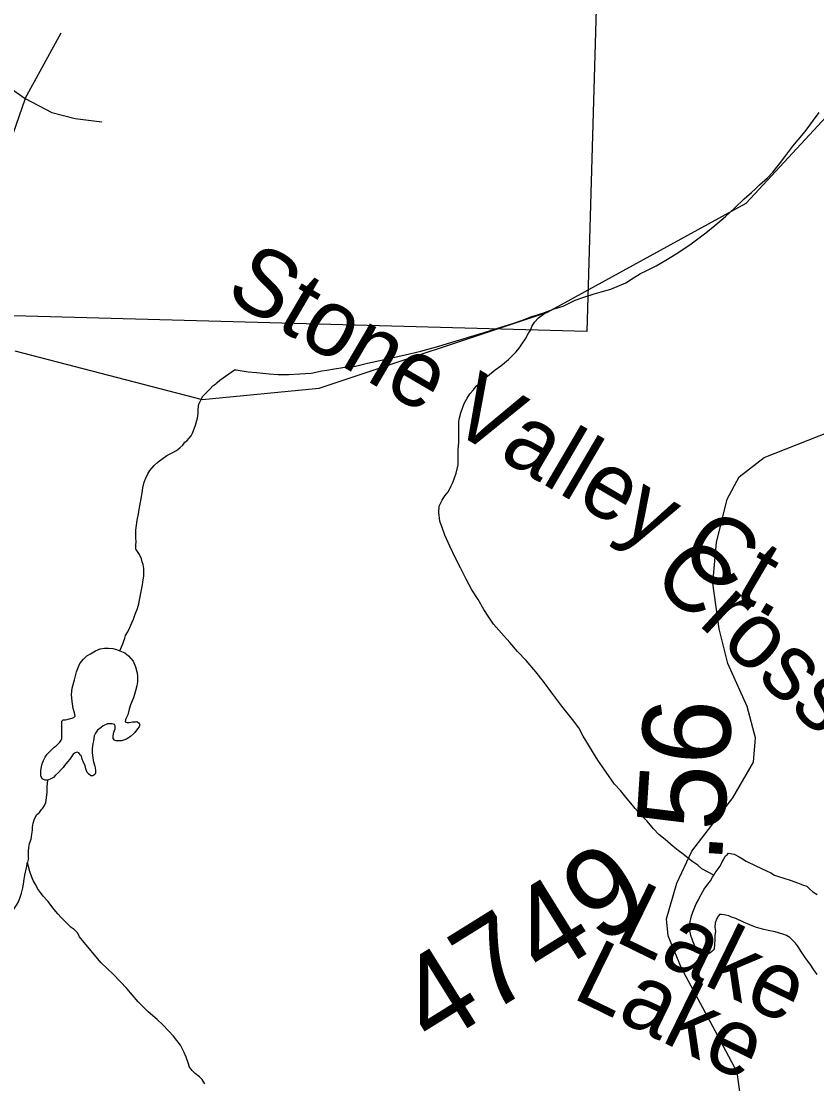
# Model space of a CAD drawing. Extents: x 2001466 to 31450019, y -30647475 to 847247.
# Drawn here: x 2068370 to 2070634, y 673983 to 677008 of the extents above; entities that cross this region are included whole.
import ezdxf

# ---------------------------------------------------------------- set-up
doc = ezdxf.new("R2010")
doc.units = 0
for name, color, linetype in [('Exist Boundary Political City Limit New', 7, 'Continuous'), ('Exist Hydrographic Creek Single Shore', 7, 'Continuous'), ('Exist Hydrographic Misc Water Feature', 7, 'Continuous'), ('Exist Road Non-System Type 51', 7, 'Continuous'), ('Exist Road Non-System Type 51 Label', 7, 'Continuous'), ('Exist Road Secondary Mileage Hundredths English Label', 7, 'Continuous'), ('Exist Road Secondary Type 51 Attributed', 7, 'Continuous'), ('Exist Road Secondary Type 51 Label', 7, 'Continuous'), ('Exist Road Secondary Type 51 Number Label', 7, 'Continuous'), ('Map Preparation Boundary City Limit Buffer Line', 7, 'Continuous')]:
    doc.layers.add(name, color=color, linetype=linetype)

msp = doc.modelspace()

# ---------------------------------------------------------------- linework, layer by layer
at = {"layer": 'Exist Boundary Political City Limit New'}
msp.add_lwpolyline([(2070065, 679078.5), (2069979.9, 676124.6), (2067235.2, 676200.2), (2067007.2, 676474), (2066845.5, 676712.3), (2066718.2, 677001.4), (2066684.1, 677222.8), (2066689.2, 677418.8), (2066711.6, 677519), (2066797.6, 677765.7), (2066838.9, 678102.1), (2066857.5, 678775), (2068293.8, 678644.4), (2068319.2, 679155.1), (2070065, 679078.5)], dxfattribs=at)
at = {"layer": 'Exist Hydrographic Creek Single Shore'}
msp.add_lwpolyline([(2068351.5, 676069.5), (2068884.5, 675930.7), (2069217.5, 675963.3), (2069867.5, 676179.8), (2070433.4, 676489.8), (2070865.5, 676956.7), (2070899.4, 676973.5)], dxfattribs=at)
at = {"layer": 'Exist Hydrographic Misc Water Feature'}
msp.add_line((2068389.9, 674624.9), (2068387.2, 674613.2), dxfattribs=at)
for points in [[(2069866.9, 676181.6), (2069886.8, 676189.5), (2069912.8, 676197.4), (2069946.4, 676213.8), (2069974.5, 676223.7), (2070000.6, 676231.6), (2070020.7, 676237.8), (2070048.4, 676245.8), (2070090.4, 676263.8), (2070112.3, 676277.9), (2070132.2, 676289.9), (2070148.4, 676298), (2070176.7, 676311.9), (2070204.4, 676328), (2070234.3, 676346.2), (2070256.1, 676359.9), (2070276.4, 676374.3), (2070318.2, 676406.1), (2070344, 676426.5), (2070374.4, 676452.3), (2070400, 676476.4), (2070427.7, 676502.2), (2070448.2, 676520.2), (2070460.1, 676530.6), (2070471.8, 676542.6), (2070493.9, 676562.4), (2070509.7, 676578.6), (2070527.8, 676602.7), (2070543.8, 676622.5), (2070565.9, 676652.4), (2070581.7, 676670.7), (2070601.8, 676694.5), (2070625.4, 676726.6), (2070641.4, 676748.9)], [(2068977.2, 676015.9), (2068981.5, 676015.7), (2069015.3, 676009.8), (2069039.3, 676008.2), (2069075, 676003.9), (2069101, 676002), (2069131.4, 676001.9), (2069163.1, 676004.4), (2069195.3, 676006.4), (2069225.3, 676012.4), (2069239.2, 676014.4), (2069261.2, 676018.3), (2069285.1, 676022.4), (2069321, 676026.3), (2069355.1, 676034.5), (2069403.3, 676044.7), (2069445.3, 676054.5), (2069475.2, 676060.9), (2069507, 676068.7), (2069558.9, 676083.1), (2069592.7, 676093), (2069625.1, 676103.1), (2069643, 676108.9), (2069685, 676121.2), (2069734.8, 676137.2), (2069768.9, 676147.4), (2069797, 676157.3), (2069822.8, 676167.2), (2069854.6, 676177.4), (2069866.9, 676181.6)], [(2070341.4, 674576.6), (2070307.3, 674594.7), (2070295.4, 674604.6), (2070281.3, 674614.4), (2070273.5, 674620.5), (2070253.6, 674636.5), (2070239.5, 674646.4), (2070225.3, 674658.2), (2070203.2, 674678.6), (2070185.1, 674692.3), (2070169.5, 674708.5), (2070151.1, 674730.3), (2070133.2, 674748), (2070117, 674766.3), (2070109.5, 674776), (2070094.9, 674794), (2070075.2, 674818.1), (2070059, 674835.9), (2070010.8, 674904.1), (2069998.9, 674924.2), (2069985, 674947.7), (2069969, 674972), (2069956.9, 674995.8), (2069938.9, 675020), (2069908.5, 675057.9), (2069880.4, 675095.8), (2069856.4, 675127.8), (2069834.3, 675155.5), (2069806.6, 675187.8), (2069782.4, 675213.3), (2069760.3, 675239.4), (2069736.7, 675265.3), (2069714.1, 675291.4), (2069700.4, 675311.3), (2069686.2, 675333.3), (2069670, 675361.3), (2069652.2, 675389.2), (2069636, 675419.2), (2069620, 675451.3), (2069606.1, 675478.9), (2069590.1, 675513), (2069575.9, 675545.2), (2069567.9, 675567.1), (2069561.6, 675585), (2069558.1, 675609.1), (2069559.7, 675627.1), (2069563.8, 675637), (2069567.7, 675644.9), (2069575.7, 675657.1), (2069585.8, 675669), (2069593.5, 675685.2), (2069597.9, 675695.2), (2069607.7, 675721.2), (2069613.8, 675745), (2069613.8, 675755.2), (2069613.8, 675773), (2069613.4, 675788.9), (2069615.5, 675808.9), (2069615.5, 675827.1), (2069615.1, 675845), (2069615.5, 675857.2), (2069615.3, 675868.9), (2069617.5, 675879.1), (2069621, 675893.2), (2069627.2, 675908.9), (2069631.3, 675921.3), (2069639.1, 675935.1), (2069647.1, 675947.3), (2069657.1, 675959.1), (2069665.1, 675969.3), (2069677, 675979.2), (2069687.3, 675989.1), (2069697.1, 675997.3), (2069719.2, 676015.4), (2069735.2, 676027.2), (2069745.1, 676035.4), (2069757, 676045.4), (2069767, 676055.2), (2069778.9, 676067.2), (2069786.9, 676077.3), (2069792.9, 676085.4), (2069806.8, 676107.2), (2069812.5, 676119.3), (2069819.1, 676127.3), (2069822.8, 676139.3), (2069830.8, 676151.4), (2069842.5, 676163.4), (2069866.9, 676181.6)], [(2068698.5, 675501.3), (2068696, 675505.3), (2068696, 675515.4), (2068696.4, 675527.6), (2068696, 675535.3), (2068696, 675545.5), (2068696, 675555.2), (2068696.2, 675559.2), (2068698.1, 675573.5), (2068700.1, 675587.5), (2068703.8, 675605.5), (2068706.1, 675623.4), (2068709.8, 675643.5), (2068713.9, 675665.3), (2068715.7, 675679.6), (2068719.8, 675695.6), (2068723.9, 675707.5), (2068729.7, 675719.6), (2068735.6, 675729.3), (2068747.7, 675743.3), (2068759.6, 675753.7), (2068769.9, 675761.4), (2068783.8, 675771.4), (2068799.6, 675779.6), (2068811.7, 675785.5), (2068821.5, 675793.7), (2068829.7, 675801.4), (2068835.7, 675809.4), (2068841.4, 675813.8), (2068847.4, 675821.4), (2068853.5, 675827.8), (2068857.4, 675835.7), (2068861.5, 675847.7), (2068865.8, 675857.6), (2068869.3, 675871.7), (2068871.4, 675877.9), (2068873.6, 675891.7), (2068873.4, 675903.5), (2068875.5, 675917.8), (2068877.3, 675921.5), (2068881.4, 675931.5), (2068885.5, 675939.8), (2068893.1, 675947.6), (2068903.3, 675957.8), (2068907.4, 675961.6), (2068915, 675969.8), (2068923.2, 675975.8), (2068927.3, 675979.7), (2068935.1, 675985.8), (2068977.2, 676015.9)], [(2068650.7, 675215.3), (2068658.7, 675235.5), (2068660.6, 675241.4), (2068664.9, 675251.3), (2068666.7, 675259.5), (2068672.7, 675269.6), (2068678.8, 675281.6), (2068684.6, 675295.4), (2068688.9, 675305.7), (2068694.4, 675319.4), (2068700.5, 675335.5), (2068704.6, 675349.5), (2068706.7, 675359.3), (2068710.4, 675379.4), (2068714.5, 675403.6), (2068716.1, 675411.4), (2068718.4, 675429.3), (2068718.4, 675439.5), (2068718.4, 675449.6), (2068716.3, 675461.2), (2068714.3, 675469.3), (2068712.2, 675477.3), (2068706.3, 675489.5), (2068698.5, 675501.3)], [(2068445.3, 674847.3), (2068437.7, 674846.9), (2068433.4, 674849.1), (2068429.3, 674851), (2068425.2, 674859.3), (2068425.4, 674865), (2068425.4, 674875.1), (2068427.4, 674884.9), (2068429.3, 674893.2), (2068433.4, 674903), (2068437.3, 674913), (2068443.2, 674921), (2068451.4, 674929.1), (2068457.4, 674935.1), (2068463.1, 674941.1), (2068469.2, 674945.1), (2068472.9, 674949), (2068479.1, 674955), (2068483, 674961.2), (2068485.4, 674965), (2068485, 674971.1), (2068485.4, 674983.2), (2068485.2, 674989.3), (2068485.2, 674997), (2068485.2, 675003.1), (2068485.2, 675007.2), (2068485.4, 675011.2), (2068485.2, 675015.3), (2068489.3, 675019.1), (2068495.3, 675019), (2068503.3, 675021.1), (2068513.3, 675023.2), (2068519.1, 675025.1), (2068522.8, 675029), (2068521.1, 675039), (2068517, 675051), (2068515, 675071.2), (2068512.7, 675091.4), (2068515, 675109.3), (2068521.1, 675133.1), (2068526.9, 675155.4), (2068536.7, 675179), (2068547, 675191.3), (2068556.6, 675201.1), (2068567.1, 675207.3), (2068580.6, 675215.3), (2068594.7, 675221.3), (2068606.6, 675223.2), (2068618.5, 675223.4), (2068630.6, 675221.6), (2068640.9, 675219.2), (2068650.7, 675215.3)], [(2068650.7, 675215.3), (2068664.7, 675209.5), (2068674.9, 675201.5), (2068688.7, 675185.6), (2068695, 675169.6), (2068699.1, 675155.6), (2068700.8, 675145.6), (2068700.8, 675127.4), (2068698.7, 675115.5), (2068695.2, 675101.5), (2068688.9, 675081.7), (2068680.9, 675061.4), (2068677.2, 675049.5), (2068673.1, 675033.4), (2068666.9, 675019.4), (2068665.1, 675013.5), (2068671.2, 675011.4), (2068677.2, 675011.3), (2068686.8, 675013.5), (2068695, 675013.5), (2068699.1, 675013.7), (2068704.9, 675009.6), (2068707.1, 675005.6), (2068704.9, 674999.4), (2068701, 674993.5), (2068693.4, 674983.3), (2068689.3, 674979.5), (2068681.1, 674971.4), (2068674.9, 674967.4), (2068669.2, 674963.4), (2068655.2, 674959.5), (2068647.2, 674959.5), (2068639.2, 674959.5), (2068635.1, 674961.3), (2068631.2, 674965.5), (2068631.2, 674973.3), (2068632.9, 674983.5), (2068637.2, 674993.5), (2068636.8, 675001.6), (2068635.3, 675005.5), (2068628.8, 675007.3), (2068622.8, 675007.4), (2068614.8, 675007.4), (2068603.1, 675001.4), (2068597, 674997.5), (2068587.2, 674989.3), (2068581.2, 674981.3), (2068577.3, 674973.3), (2068575.5, 674959.4), (2068573.2, 674951.2), (2068571.4, 674937.3), (2068571.4, 674925.5), (2068573.4, 674909.4), (2068575.3, 674899.4), (2068579.6, 674887.4), (2068581.4, 674875.4), (2068581.2, 674871.4), (2068581.2, 674867.3), (2068579.4, 674863.5), (2068573.6, 674859.1), (2068567.7, 674859.2), (2068561.3, 674865.4), (2068557.4, 674869.3), (2068553.5, 674879.2), (2068551.3, 674889.3), (2068547.2, 674897.1), (2068543.3, 674907.1), (2068541.2, 674915.1), (2068537.3, 674919.3), (2068533.2, 674925.2), (2068529.1, 674927.1), (2068523.4, 674925.1), (2068517.2, 674921.2), (2068507.6, 674907.2), (2068501.2, 674899.3), (2068493, 674889.2), (2068489.1, 674883.3), (2068483.4, 674877.2), (2068475.4, 674869.1), (2068467.2, 674861), (2068461.5, 674855), (2068453.7, 674850.9), (2068445.3, 674847.3)], [(2068389.9, 674624.9), (2068390.1, 674633), (2068389.9, 674645.2), (2068391.5, 674655.1), (2068393.6, 674666.9), (2068397.7, 674679.3), (2068399.7, 674693.2), (2068401.6, 674705.1), (2068401.8, 674713.2), (2068403.6, 674725.1), (2068407.7, 674737), (2068413.7, 674749.1), (2068421.5, 674755.2), (2068427.4, 674763.2), (2068431.5, 674767), (2068435.4, 674775), (2068439.3, 674783.3), (2068441.6, 674797.2), (2068443.4, 674813.1), (2068443.6, 674828.9), (2068445.3, 674847.3)], [(2070341.4, 674576.6), (2070345.5, 674582.9), (2070353.3, 674594.6), (2070359.4, 674602.6), (2070365.2, 674614.7), (2070369.5, 674622.6), (2070373.4, 674630.9), (2070379.1, 674634.9), (2070383.2, 674638.8), (2070389.1, 674638.7), (2070399.4, 674636.7), (2070413.3, 674628.9), (2070423.4, 674622.9), (2070433.6, 674616.9), (2070461.3, 674603), (2070491.5, 674589.1), (2070503.6, 674582.8), (2070513.6, 674576.8), (2070525.7, 674573), (2070537.8, 674569.1), (2070561.6, 674561), (2070579.2, 674555.1), (2070593.6, 674549.3), (2070605.7, 674545), (2070613.7, 674537.3), (2070623.3, 674529.3), (2070635.6, 674521.4)], [(2068304.6, 674356.8), (2068308.3, 674366.8), (2068310.1, 674383.1), (2068310.3, 674396.9), (2068314.2, 674412.9), (2068317.9, 674424.9), (2068322.4, 674438.9), (2068326.1, 674448.8), (2068336.4, 674461.1), (2068339.9, 674467), (2068346.2, 674477), (2068356.3, 674490.9), (2068362, 674501), (2068365.9, 674510.9), (2068370, 674524.9), (2068374.3, 674540.9), (2068375.9, 674551.2), (2068377.8, 674565.1), (2068379.8, 674577), (2068384.2, 674597), (2068387.2, 674613.2)], [(2068535.9, 674401.2), (2068530.4, 674411.4), (2068520.1, 674421.4), (2068512.1, 674427.1), (2068500.2, 674439.1), (2068490.4, 674449.1), (2068482.4, 674457.2), (2068474.4, 674465.3), (2068468, 674473.2), (2068459.8, 674483.3), (2068445.9, 674501.2), (2068431.9, 674517.1), (2068421.9, 674531.2), (2068416.1, 674539), (2068411.8, 674547), (2068404, 674561.1), (2068400.1, 674571.1), (2068393.8, 674587), (2068389.9, 674601), (2068387.2, 674613.2)], [(2070635.8, 674293.4), (2070625.8, 674307.1), (2070615.7, 674323.3), (2070605.9, 674335.3), (2070599.9, 674345.1), (2070593.6, 674353.4), (2070579.8, 674375.3), (2070573.5, 674383.2), (2070563.6, 674393.2), (2070557.9, 674398.9), (2070547.9, 674404.9), (2070537.8, 674408.9), (2070515.9, 674415), (2070495.8, 674418.9), (2070479.8, 674423), (2070459.5, 674428.9), (2070443.5, 674434.9), (2070425.9, 674442.9), (2070403.7, 674452.8), (2070391.6, 674457), (2070383.6, 674460.6), (2070375.6, 674462.7), (2070363.5, 674464.9), (2070357.6, 674464.6), (2070351.6, 674456.6), (2070347.7, 674448.6), (2070345.5, 674440.9), (2070343.8, 674428.6), (2070345.9, 674416.9), (2070343.8, 674404.6), (2070343.8, 674392.8), (2070343.6, 674378.7), (2070342.2, 674366.7), (2070339.7, 674362.6), (2070335.6, 674358.8), (2070329.9, 674354.8), (2070326.2, 674352.5), (2070319.8, 674352.7), (2070313.7, 674354.8), (2070303.8, 674356.7), (2070293.8, 674364.7), (2070287.6, 674374.6), (2070281.9, 674388.5), (2070275.8, 674404.8), (2070271.9, 674422.4), (2070271.9, 674432.6), (2070273.9, 674444.4), (2070275.8, 674452.6), (2070277.8, 674460.4), (2070281.7, 674470.8), (2070285.4, 674480.8), (2070291.5, 674494.5), (2070297.9, 674506.5), (2070301.8, 674514.4), (2070313.5, 674536.6), (2070321.5, 674546.7), (2070331.5, 674560.6), (2070337.5, 674570.7), (2070341.4, 674576.6)], [(2068892.7, 673982.1), (2068885.1, 673994.2), (2068876.9, 674001.9), (2068865, 674012.2), (2068856.6, 674020), (2068849, 674030.1), (2068844.5, 674042.1), (2068838.8, 674058), (2068832.8, 674073.9), (2068822.8, 674092.1), (2068812.7, 674105.8), (2068802.7, 674117.8), (2068788.9, 674133.7), (2068772.9, 674149.9), (2068756.3, 674165.8), (2068730.7, 674187.6), (2068702.6, 674215.7), (2068670.2, 674253.5), (2068632.3, 674293.7), (2068596.4, 674327.6), (2068535.9, 674401.2)]]:
    msp.add_lwpolyline(points, dxfattribs=at)
at = {"layer": 'Exist Road Non-System Type 51'}
for points in [[(2067536.3, 676984.2), (2067603, 677019.8), (2067678.6, 677042), (2067767.5, 677055.3), (2067838.6, 677055.3), (2067923.1, 677046.4), (2067994.2, 677028.7), (2068092, 676988.7), (2068189.8, 676922), (2068323.2, 676828.7), (2068381, 676788.7)], [(2068381, 676788.7), (2068483.2, 676975.3)], [(2068381, 676788.7), (2068345.4, 676686.5), (2068323.2, 676588.7), (2068300.9, 676513.2)], [(2068381, 676788.7), (2068456.5, 676748.7), (2068523.2, 676730.9), (2068598.8, 676722)]]:
    msp.add_lwpolyline(points, dxfattribs=at)
at = {"layer": 'Exist Road Secondary Type 51 Attributed'}
msp.add_lwpolyline([(2070415.2, 673959.8), (2070407.3, 674015.1), (2070337.9, 674147.7), (2070249.5, 674312), (2070211.7, 674403.6), (2070206.9, 674452.5), (2070236.1, 674554), (2070278.7, 674644.8), (2070395.5, 674797.1), (2070453.9, 674898.6), (2070460.2, 674967.3), (2070436.5, 675057.3), (2070381.3, 675178.9), (2070356.1, 675278.3), (2070338.7, 675407.8), (2070349, 675523.5), (2070378.9, 675647.5), (2070413.6, 675710.6), (2070484.7, 675765.9), (2070640.9, 675827.5), (2070891.1, 675925.5)], dxfattribs=at)
at = {"layer": 'Map Preparation Boundary City Limit Buffer Line'}
msp.add_lwpolyline([(2070065, 679078.5), (2069979.9, 676124.6), (2067235.2, 676200.2), (2067007.2, 676474), (2066845.5, 676712.3), (2066718.2, 677001.4), (2066684.1, 677222.8), (2066689.2, 677418.8), (2066711.6, 677519), (2066797.6, 677765.7), (2066838.9, 678102.1), (2066857.5, 678775), (2068293.8, 678644.4), (2068319.2, 679155.1), (2070065, 679078.5)], dxfattribs=at)

# ---------------------------------------------------------------- texts
at = {"layer": 'Exist Road Non-System Type 51 Label'}
msp.add_text('Stone Valley Ct.', height=190, rotation=329.6196, dxfattribs=at).set_placement((2068944.7, 676223.6))
at = {"layer": 'Exist Road Secondary Mileage Hundredths English Label'}
msp.add_text('.56', height=250, rotation=86.2228, dxfattribs=at).set_placement((2070363.7, 674606.3))
at = {"layer": 'Exist Road Secondary Type 51 Label'}
for s, rotation, p in [('Cross', 317.4362, (2070158.7, 675415.9)), ('Lake', 333.9127, (2070053.5, 674391.7)), ('Lake', 333.9127, (2069933.8, 674229.1))]:
    msp.add_text(s, height=190, rotation=rotation, dxfattribs=at).set_placement(p)
at = {"layer": 'Exist Road Secondary Type 51 Number Label'}
msp.add_text('4749', height=250, rotation=31.918, dxfattribs=at).set_placement((2069541.3, 674079.4))

doc.saveas('drawing.dxf')
